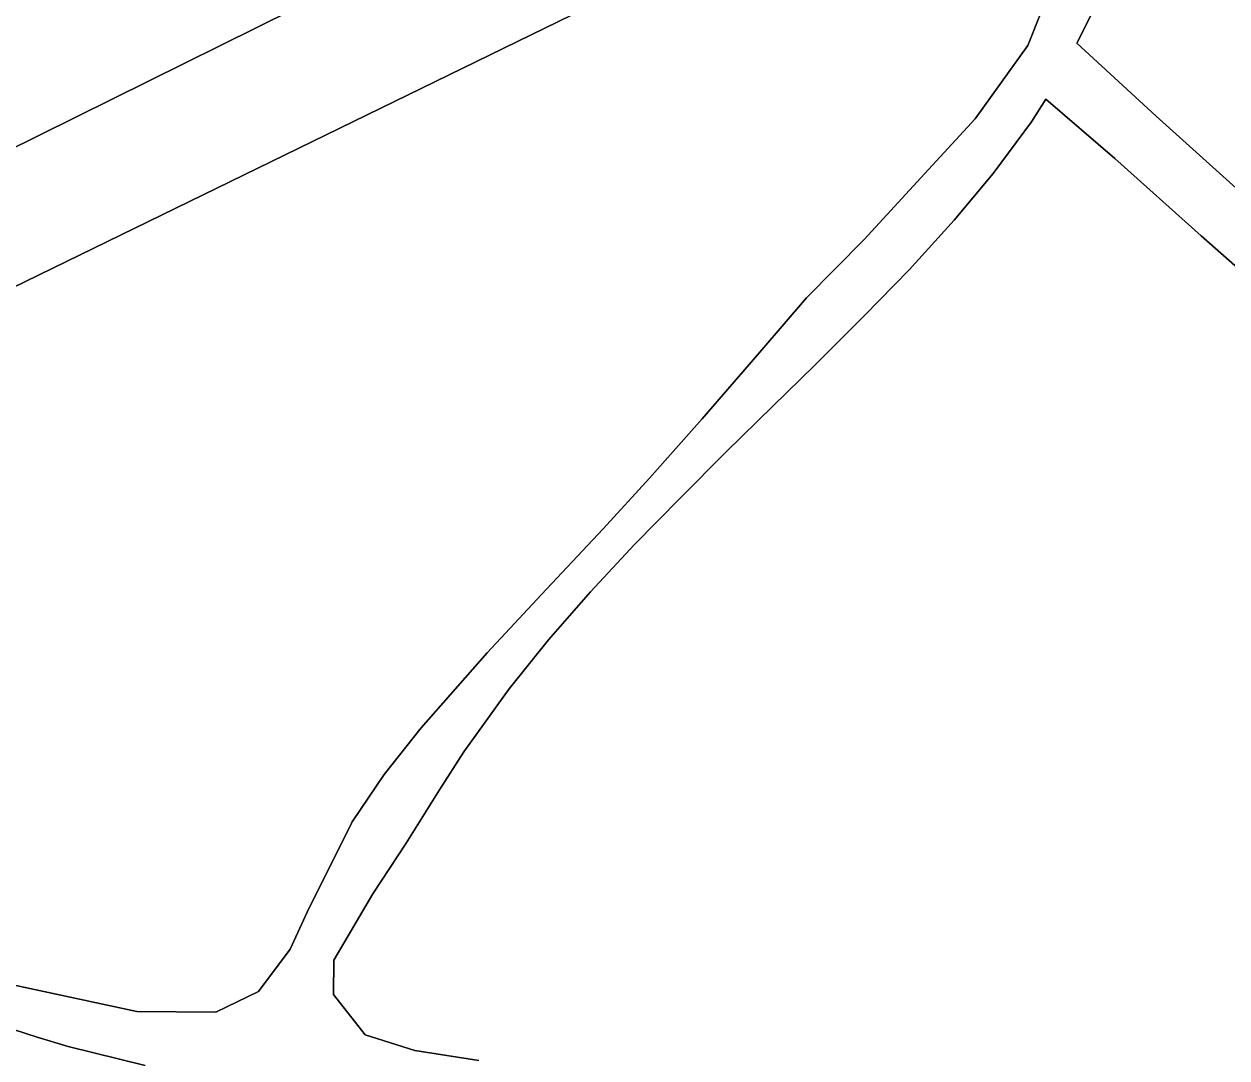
# Model space of a CAD drawing. Extents: x 162073 to 163043, y 381818 to 382561.
# Drawn here: x 162802.71 to 162851.79, y 382423.91 to 382466.09 of the extents above; entities that cross this region are included whole.
import ezdxf

# ---------------------------------------------------------------- set-up
doc = ezdxf.new("R2010")
doc.units = 0
for name, color, linetype in [('IMGEO_Groenvoorziening', 7, 'Continuous'), ('IMGEO_Loofbos', 7, 'Continuous'), ('IMGEO_Parkeervlak_open', 7, 'Continuous'), ('IMGEO_Rijbaan_lokaal_open', 7, 'Continuous'), ('IMGEO_Voetpad_gesloten', 7, 'Continuous')]:
    doc.layers.add(name, color=color, linetype=linetype)

msp = doc.modelspace()

# ---------------------------------------------------------------- linework, layer by layer
at = {"layer": 'IMGEO_Groenvoorziening'}
msp.add_lwpolyline([(162807.649, 382423.601), (162804.508, 382424.374), (162803.243, 382424.758), (162800.258, 382425.722), (162798.171, 382426.489), (162796.472, 382427.211), (162794.155, 382428.365), (162792.846, 382429.062), (162790.236, 382430.523), (162787.958, 382432.192), (162786.834, 382433.336), (162785.632, 382434.769), (162784.017, 382436.799), (162782.681, 382438.576), (162781.148, 382440.835), (162780.27, 382442.297), (162779.197, 382444.244), (162778.165, 382446.218), (162777.238, 382445.715), (162777.151, 382445.544), (162775.702, 382446.254), (162776.571, 382444.475), (162783.87, 382429.53), (162787.048, 382423.711)], dxfattribs=at)
at = {"layer": 'IMGEO_Loofbos'}
for points in [[(162800.386, 382489.728), (162809.442, 382494.208), (162811.635, 382489.862), (162814.779, 382491.448), (162815.785, 382489.419), (162815.913, 382489.161), (162819.267, 382490.944), (162821.185, 382490.11), (162829.008, 382474.286), (162824.416, 382472.01), (162826.752, 382467.299), (162784.885, 382446.865)], [(162853.441, 382480.174), (162851.703, 382478.266), (162850.266, 382476.29), (162849.31, 382474.793), (162848.036, 382471.618), (162847.247, 382469.035), (162846.343, 382466.649), (162845.669, 382465.305), (162848.899, 382462.326), (162852.165, 382459.396)], [(162801.872, 382426.976), (162807.319, 382425.809), (162810.542, 382425.781), (162812.278, 382426.625), (162813.578, 382428.345), (162814.261, 382429.861), (162816.106, 382433.539), (162817.409, 382435.475), (162818.919, 382437.381), (162821.612, 382440.444), (162823.824, 382442.814), (162826.338, 382445.491), (162828.226, 382447.561), (162830.377, 382449.986), (162832.739, 382452.702), (162834.637, 382454.913), (162836.987, 382457.294), (162839.307, 382459.814), (162841.524, 382462.221), (162843.663, 382465.208), (162844.757, 382467.964)], [(162852.689, 382455.735), (162850.738, 382457.455), (162847.217, 382460.602), (162844.406, 382463.026), (162843.817, 382462.093), (162842.258, 382459.992), (162840.657, 382458.082), (162838.821, 382456.066), (162837.009, 382454.194), (162834.972, 382452.167), (162833.265, 382450.495), (162831.366, 382448.632), (162829.478, 382446.753), (162827.625, 382444.851), (162825.829, 382442.923), (162824.113, 382440.964), (162822.5, 382438.969), (162820.65, 382436.397), (162819.658, 382434.847), (162818.309, 382432.673), (162816.94, 382430.603), (162815.356, 382427.902), (162815.338, 382426.498), (162816.629, 382424.861), (162818.655, 382424.215), (162821.271, 382423.811)]]:
    msp.add_lwpolyline(points, dxfattribs=at)
at = {"layer": 'IMGEO_Parkeervlak_open'}
msp.add_lwpolyline([(162824.416, 382472.01), (162823.07, 382471.342), (162821.108, 382470.37), (162797.427, 382458.629), (162782.466, 382451.212), (162784.885, 382446.865), (162826.752, 382467.299)], close=True, dxfattribs=at)
at = {"layer": 'IMGEO_Rijbaan_lokaal_open'}
msp.add_lwpolyline([(162797.427, 382458.629), (162821.108, 382470.37), (162823.07, 382471.342), (162824.416, 382472.01), (162815.913, 382489.161), (162815.785, 382489.419), (162814.779, 382491.448), (162811.635, 382489.862), (162802.58, 382485.294)], dxfattribs=at)
at = {"layer": 'IMGEO_Voetpad_gesloten'}
for points in [[(162852.165, 382459.396), (162848.899, 382462.326), (162845.669, 382465.305), (162846.343, 382466.649), (162847.247, 382469.035), (162848.036, 382471.618), (162849.31, 382474.793), (162850.266, 382476.29), (162851.703, 382478.266), (162853.441, 382480.174)], [(162844.757, 382467.964), (162843.663, 382465.208), (162841.524, 382462.221), (162839.307, 382459.814), (162836.987, 382457.294), (162834.637, 382454.913), (162832.739, 382452.702), (162830.377, 382449.986), (162828.226, 382447.561), (162826.338, 382445.491), (162823.824, 382442.814), (162821.612, 382440.444), (162818.919, 382437.381), (162817.409, 382435.475), (162816.106, 382433.539), (162814.261, 382429.861), (162813.578, 382428.345), (162812.278, 382426.625), (162810.542, 382425.781), (162807.319, 382425.809), (162801.872, 382426.976)], [(162821.271, 382423.811), (162818.655, 382424.215), (162816.629, 382424.861), (162815.338, 382426.498), (162815.356, 382427.902), (162816.94, 382430.603), (162818.309, 382432.673), (162819.658, 382434.847), (162820.65, 382436.397), (162822.5, 382438.969), (162824.113, 382440.964), (162825.829, 382442.923), (162827.625, 382444.851), (162829.478, 382446.753), (162831.366, 382448.632), (162833.265, 382450.495), (162834.972, 382452.167), (162837.009, 382454.194), (162838.821, 382456.066), (162840.657, 382458.082), (162842.258, 382459.992), (162843.817, 382462.093), (162844.406, 382463.026), (162847.217, 382460.602), (162850.738, 382457.455), (162852.689, 382455.735)], [(162800.258, 382425.722), (162803.243, 382424.758), (162804.508, 382424.374), (162807.649, 382423.601)]]:
    msp.add_lwpolyline(points, dxfattribs=at)

doc.saveas('drawing.dxf')
